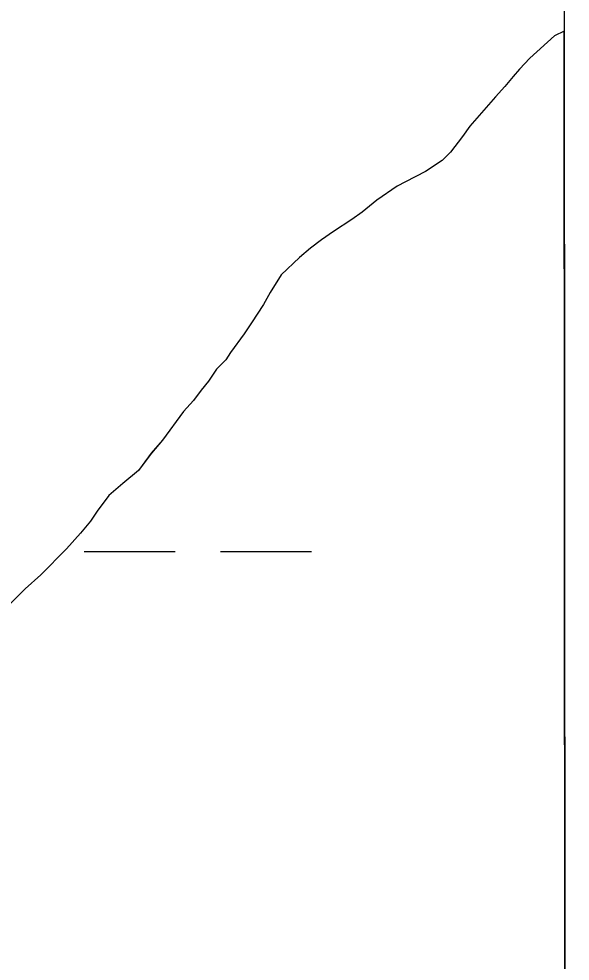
# Model space of a CAD drawing. Extents: x 3279314 to 3317160, y 734079 to 759431.
# Drawn here: x 3314746.9 to 3314940.9, y 741414.2 to 741745.9 of the extents above; entities that cross this region are included whole.
import ezdxf

# ---------------------------------------------------------------- set-up
doc = ezdxf.new("R2010")
doc.units = 0
for name, color, linetype in [('V-GRID-FRAM', 7, 'Continuous'), ('V-SITE-VEGE', 7, 'Continuous'), ('V-TOPO-SHOR', 7, 'Continuous'), ('V-WETL-SWMP', 7, 'Continuous')]:
    doc.layers.add(name, color=color, linetype=linetype)

msp = doc.modelspace()

# ---------------------------------------------------------------- linework, layer by layer
at = {"layer": 'V-GRID-FRAM'}
msp.add_lwpolyline([(3283455.67, 757641.37), (3314923.72, 757657.39), (3314940.91, 739471.92), (3283456.99, 739455.89), (3283455.67, 757641.37)], dxfattribs=at)
at = {"layer": 'V-SITE-VEGE'}
for p, q in [((3314935.41, 741739.91), (3314926.66, 741732.11)), ((3314938.76, 741741.59), (3314935.41, 741739.91)), ((3314940.91, 739471.92), (3314938.76, 741741.59)), ((3314926.66, 741732.11), (3314923.1, 741728.21)), ((3314920.83, 741725.61), (3314917.91, 741722.04)), ((3314923.1, 741728.21), (3314920.83, 741725.61)), ((3314917.91, 741722.04), (3314914.67, 741718.47)), ((3314914.67, 741718.47), (3314905.6, 741708.07)), ((3314905.6, 741708.07), (3314903.01, 741704.5)), ((3314903.01, 741704.5), (3314898.8, 741698.98)), ((3314898.8, 741698.98), (3314895.88, 741696.06)), ((3314895.88, 741696.06), (3314890.05, 741692.16)), ((3314890.05, 741692.16), (3314882.91, 741688.58)), ((3314880, 741686.95), (3314872.86, 741682.08)), ((3314882.91, 741688.58), (3314880, 741686.95)), ((3314872.86, 741682.08), (3314867.68, 741677.85)), ((3314867.68, 741677.85), (3314864.11, 741675.25)), ((3314864.11, 741675.25), (3314857.63, 741671.03)), ((3314857.63, 741671.03), (3314853.41, 741668.1)), ((3314853.41, 741668.1), (3314849.52, 741665.18)), ((3314849.52, 741665.18), (3314845.64, 741661.93)), ((3314845.64, 741661.93), (3314839.15, 741655.76)), ((3314839.15, 741655.76), (3314835.27, 741649.58)), ((3314835.27, 741649.58), (3314833, 741645.36)), ((3314833, 741645.36), (3314828.79, 741638.87)), ((3314828.79, 741638.87), (3314826.2, 741634.97)), ((3314826.2, 741634.97), (3314821.34, 741628.47)), ((3314819.72, 741625.88), (3314816.48, 741622.63)), ((3314821.34, 741628.47), (3314819.72, 741625.88)), ((3314816.48, 741622.63), (3314813.57, 741618.41)), ((3314813.57, 741618.41), (3314810.98, 741615.16)), ((3314810.98, 741615.16), (3314808.39, 741611.59)), ((3314808.39, 741611.59), (3314804.82, 741607.69)), ((3314804.82, 741607.69), (3314797.37, 741597.62)), ((3314797.37, 741597.62), (3314793.48, 741593.07)), ((3314793.48, 741593.07), (3314788.95, 741586.9)), ((3314788.95, 741586.9), (3314783.44, 741582.35)), ((3314783.44, 741582.35), (3314778.58, 741578.13)), ((3314778.58, 741578.13), (3314774.37, 741572.61)), ((3314774.37, 741572.61), (3314772.1, 741569.04)), ((3314772.1, 741569.04), (3314768.54, 741564.81)), ((3314768.54, 741564.81), (3314763.68, 741559.29)), ((3314763.68, 741559.29), (3314754.6, 741550.2)), ((3314754.6, 741550.2), (3314749.1, 741545.32)), ((3314749.1, 741545.32), (3314743.59, 741539.8))]:
    msp.add_line(p, q, dxfattribs=at)
at = {"layer": 'V-TOPO-SHOR'}
for p, q in [((3314935.41, 741739.91), (3314926.66, 741732.11)), ((3314938.76, 741741.59), (3314935.41, 741739.91)), ((3314926.66, 741732.11), (3314923.1, 741728.21)), ((3314920.83, 741725.61), (3314917.91, 741722.04)), ((3314923.1, 741728.21), (3314920.83, 741725.61)), ((3314917.91, 741722.04), (3314914.67, 741718.47)), ((3314914.67, 741718.47), (3314905.6, 741708.07)), ((3314905.6, 741708.07), (3314903.01, 741704.5)), ((3314903.01, 741704.5), (3314898.8, 741698.98)), ((3314898.8, 741698.98), (3314895.88, 741696.06)), ((3314895.88, 741696.06), (3314890.05, 741692.16)), ((3314890.05, 741692.16), (3314882.91, 741688.58)), ((3314880, 741686.95), (3314872.86, 741682.08)), ((3314882.91, 741688.58), (3314880, 741686.95)), ((3314872.86, 741682.08), (3314867.68, 741677.85)), ((3314867.68, 741677.85), (3314864.11, 741675.25)), ((3314864.11, 741675.25), (3314857.63, 741671.03)), ((3314857.63, 741671.03), (3314853.41, 741668.1)), ((3314853.41, 741668.1), (3314849.52, 741665.18)), ((3314849.52, 741665.18), (3314845.64, 741661.93)), ((3314845.64, 741661.93), (3314839.15, 741655.76)), ((3314839.15, 741655.76), (3314835.27, 741649.58)), ((3314835.27, 741649.58), (3314833, 741645.36)), ((3314833, 741645.36), (3314828.79, 741638.87)), ((3314828.79, 741638.87), (3314826.2, 741634.97)), ((3314826.2, 741634.97), (3314821.34, 741628.47)), ((3314819.72, 741625.88), (3314816.48, 741622.63)), ((3314821.34, 741628.47), (3314819.72, 741625.88)), ((3314816.48, 741622.63), (3314813.57, 741618.41)), ((3314813.57, 741618.41), (3314810.98, 741615.16)), ((3314810.98, 741615.16), (3314808.39, 741611.59)), ((3314808.39, 741611.59), (3314804.82, 741607.69)), ((3314804.82, 741607.69), (3314797.37, 741597.62)), ((3314797.37, 741597.62), (3314793.48, 741593.07)), ((3314793.48, 741593.07), (3314788.95, 741586.9)), ((3314788.95, 741586.9), (3314783.44, 741582.35)), ((3314783.44, 741582.35), (3314778.58, 741578.13)), ((3314778.58, 741578.13), (3314774.37, 741572.61)), ((3314774.37, 741572.61), (3314772.1, 741569.04)), ((3314772.1, 741569.04), (3314768.54, 741564.81)), ((3314768.54, 741564.81), (3314763.68, 741559.29)), ((3314763.68, 741559.29), (3314754.6, 741550.2)), ((3314754.6, 741550.2), (3314749.1, 741545.32)), ((3314749.1, 741545.32), (3314743.59, 741539.8))]:
    msp.add_line(p, q, dxfattribs=at)
at = {"layer": 'V-WETL-SWMP'}
for p, q in [((3314935.41, 741739.91), (3314926.66, 741732.11)), ((3314935.41, 741739.91), (3314926.66, 741732.11)), ((3314938.76, 741741.59), (3314935.41, 741739.91)), ((3314938.76, 741741.59), (3314935.41, 741739.91)), ((3314940.91, 739471.92), (3314938.76, 741741.59)), ((3314940.91, 739471.92), (3314938.76, 741741.59)), ((3314926.66, 741732.11), (3314923.1, 741728.21)), ((3314926.66, 741732.11), (3314923.1, 741728.21)), ((3314920.83, 741725.62), (3314917.91, 741722.04)), ((3314920.83, 741725.62), (3314917.91, 741722.04)), ((3314923.1, 741728.21), (3314920.83, 741725.62)), ((3314923.1, 741728.21), (3314920.83, 741725.62)), ((3314917.91, 741722.04), (3314914.67, 741718.47)), ((3314917.91, 741722.04), (3314914.67, 741718.47)), ((3314914.67, 741718.47), (3314905.6, 741708.07)), ((3314914.67, 741718.47), (3314905.6, 741708.07)), ((3314905.6, 741708.07), (3314903.01, 741704.5)), ((3314905.6, 741708.07), (3314903.01, 741704.5)), ((3314903.01, 741704.5), (3314898.8, 741698.98)), ((3314903.01, 741704.5), (3314898.8, 741698.98)), ((3314898.8, 741698.98), (3314895.88, 741696.06)), ((3314898.8, 741698.98), (3314895.88, 741696.06)), ((3314895.88, 741696.06), (3314890.05, 741692.16)), ((3314895.88, 741696.06), (3314890.05, 741692.16)), ((3314890.05, 741692.16), (3314882.91, 741688.58)), ((3314890.05, 741692.16), (3314882.91, 741688.58)), ((3314880, 741686.95), (3314872.86, 741682.08)), ((3314880, 741686.95), (3314872.86, 741682.08)), ((3314882.91, 741688.58), (3314880, 741686.95)), ((3314882.91, 741688.58), (3314880, 741686.95)), ((3314872.86, 741682.08), (3314867.68, 741677.85)), ((3314872.86, 741682.08), (3314867.68, 741677.85)), ((3314867.68, 741677.85), (3314864.11, 741675.25)), ((3314867.68, 741677.85), (3314864.11, 741675.25)), ((3314864.11, 741675.25), (3314857.63, 741671.03)), ((3314864.11, 741675.25), (3314857.63, 741671.03)), ((3314857.63, 741671.03), (3314853.41, 741668.1)), ((3314857.63, 741671.03), (3314853.41, 741668.1)), ((3314853.41, 741668.1), (3314849.52, 741665.17)), ((3314853.41, 741668.1), (3314849.52, 741665.17)), ((3314849.52, 741665.17), (3314845.64, 741661.93)), ((3314849.52, 741665.17), (3314845.64, 741661.93)), ((3314845.64, 741661.93), (3314839.15, 741655.75)), ((3314845.64, 741661.93), (3314839.15, 741655.75)), ((3314839.15, 741655.75), (3314835.27, 741649.58)), ((3314839.15, 741655.75), (3314835.27, 741649.58)), ((3314835.27, 741649.58), (3314833, 741645.36)), ((3314835.27, 741649.58), (3314833, 741645.36)), ((3314833, 741645.36), (3314828.79, 741638.87)), ((3314833, 741645.36), (3314828.79, 741638.87)), ((3314828.79, 741638.87), (3314826.2, 741634.97)), ((3314828.79, 741638.87), (3314826.2, 741634.97)), ((3314826.2, 741634.97), (3314821.34, 741628.47)), ((3314826.2, 741634.97), (3314821.34, 741628.47)), ((3314819.72, 741625.88), (3314816.48, 741622.63)), ((3314819.72, 741625.88), (3314816.48, 741622.63)), ((3314821.34, 741628.47), (3314819.72, 741625.88)), ((3314821.34, 741628.47), (3314819.72, 741625.88)), ((3314816.48, 741622.63), (3314813.57, 741618.41)), ((3314816.48, 741622.63), (3314813.57, 741618.41)), ((3314813.57, 741618.41), (3314810.98, 741615.16)), ((3314813.57, 741618.41), (3314810.98, 741615.16)), ((3314810.98, 741615.16), (3314808.39, 741611.59)), ((3314810.98, 741615.16), (3314808.39, 741611.59)), ((3314808.39, 741611.59), (3314804.82, 741607.69)), ((3314808.39, 741611.59), (3314804.82, 741607.69)), ((3314804.82, 741607.69), (3314797.37, 741597.62)), ((3314804.82, 741607.69), (3314797.37, 741597.62)), ((3314797.37, 741597.62), (3314793.49, 741593.07)), ((3314797.37, 741597.62), (3314793.49, 741593.07)), ((3314793.49, 741593.07), (3314788.95, 741586.9)), ((3314793.49, 741593.07), (3314788.95, 741586.9)), ((3314788.95, 741586.9), (3314783.44, 741582.35)), ((3314788.95, 741586.9), (3314783.44, 741582.35)), ((3314783.44, 741582.35), (3314778.58, 741578.13)), ((3314783.44, 741582.35), (3314778.58, 741578.13)), ((3314778.58, 741578.13), (3314774.37, 741572.61)), ((3314778.58, 741578.13), (3314774.37, 741572.61)), ((3314774.37, 741572.61), (3314772.1, 741569.04)), ((3314774.37, 741572.61), (3314772.1, 741569.04)), ((3314772.1, 741569.04), (3314768.54, 741564.81)), ((3314772.1, 741569.04), (3314768.54, 741564.81)), ((3314768.54, 741564.81), (3314763.68, 741559.29)), ((3314768.54, 741564.81), (3314763.68, 741559.29)), ((3314763.68, 741559.29), (3314754.6, 741550.19)), ((3314763.68, 741559.29), (3314754.6, 741550.19)), ((3314769.89, 741558.37), (3314801.89, 741558.39)), ((3314817.89, 741558.4), (3314849.89, 741558.41)), ((3314754.6, 741550.19), (3314749.09, 741545.32)), ((3314754.6, 741550.19), (3314749.09, 741545.32)), ((3314749.09, 741545.32), (3314743.59, 741539.8)), ((3314749.09, 741545.32), (3314743.59, 741539.8))]:
    msp.add_line(p, q, dxfattribs=at)

doc.saveas('drawing.dxf')
